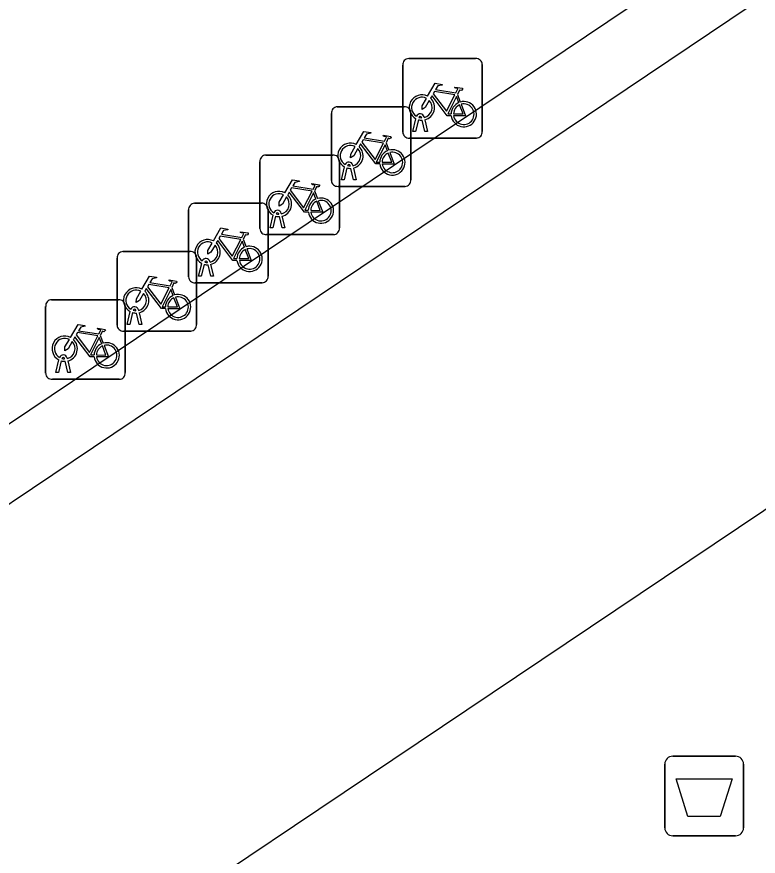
# Model space of a CAD drawing. Extents: x 161087 to 161922, y 382574 to 383873.
# Drawn here: x 161466.71 to 161476.02, y 382965.79 to 382976.34 of the extents above; entities that cross this region are included whole.
import ezdxf

# ---------------------------------------------------------------- set-up
doc = ezdxf.new("R2010")
doc.units = 0
for name, color, linetype in [('IMGEO_Afvalbak', 7, 'Continuous'), ('IMGEO_Fietsenrek', 7, 'Continuous'), ('IMGEO_Lijnafwatering', 7, 'Continuous'), ('IMGEO_Voetgangersgebied_open', 7, 'Continuous')]:
    doc.layers.add(name, color=color, linetype=linetype)

msp = doc.modelspace()

# ---------------------------------------------------------------- linework, layer by layer
at = {"layer": 'IMGEO_Afvalbak'}
for p, q in [((161474.95, 382967.046), (161475.74, 382967.046)), ((161475.74, 382967.046), (161474.95, 382967.046)), ((161474.85, 382966.146), (161474.85, 382966.946)), ((161474.85, 382966.946), (161474.85, 382966.146)), ((161475.84, 382966.946), (161475.84, 382966.146)), ((161475.84, 382966.146), (161475.84, 382966.946)), ((161475.74, 382966.046), (161474.95, 382966.046)), ((161474.95, 382966.046), (161475.74, 382966.046))]:
    msp.add_line(p, q, dxfattribs=at)
msp.add_lwpolyline([(161474.993, 382966.76), (161475.697, 382966.76), (161475.548, 382966.29), (161475.142, 382966.29), (161474.993, 382966.76)], dxfattribs=at)
for centre, start, end in [((161474.95, 382966.946), 90, 180), ((161474.95, 382966.946), 90, 180), ((161475.74, 382966.946), 0, 90), ((161475.74, 382966.946), 360, 90), ((161474.95, 382966.146), 180, 270), ((161474.95, 382966.146), 180, 270), ((161475.74, 382966.146), 270, 0), ((161475.74, 382966.146), 270, 0)]:
    msp.add_arc(centre, 0.1, start, end, dxfattribs=at)
at = {"layer": 'IMGEO_Fietsenrek'}
for p, q in [((161471.633, 382975.812), (161472.474, 382975.812)), ((161472.474, 382975.812), (161471.633, 382975.812)), ((161471.558, 382974.887), (161471.558, 382975.728)), ((161471.558, 382975.728), (161471.558, 382974.887)), ((161472.558, 382975.737), (161472.558, 382974.896)), ((161472.558, 382974.896), (161472.558, 382975.737)), ((161472.245, 382975.361), (161472.281, 382975.266)), ((161470.736, 382975.206), (161471.577, 382975.206)), ((161471.577, 382975.206), (161470.736, 382975.206)), ((161470.661, 382974.281), (161470.661, 382975.122)), ((161470.661, 382975.122), (161470.661, 382974.281)), ((161471.661, 382975.131), (161471.661, 382974.29)), ((161471.661, 382974.29), (161471.661, 382975.131)), ((161471.827, 382975.079), (161471.828, 382975.072)), ((161471.685, 382974.896), (161471.724, 382975.056)), ((161471.754, 382975.044), (161471.719, 382974.896)), ((161471.796, 382975.068), (161471.795, 382975.072)), ((161471.837, 382974.896), (161471.803, 382975.038)), ((161471.835, 382975.042), (161471.87, 382974.896)), ((161471.719, 382974.896), (161471.685, 382974.896)), ((161471.87, 382974.896), (161471.837, 382974.896)), ((161472.483, 382974.812), (161471.642, 382974.812)), ((161471.642, 382974.812), (161472.483, 382974.812)), ((161471.348, 382974.755), (161471.384, 382974.66)), ((161469.838, 382974.6), (161470.679, 382974.6)), ((161470.679, 382974.6), (161469.838, 382974.6)), ((161469.763, 382973.675), (161469.763, 382974.516)), ((161469.763, 382974.516), (161469.763, 382973.675)), ((161470.763, 382974.525), (161470.763, 382973.684)), ((161470.763, 382973.684), (161470.763, 382974.525)), ((161470.788, 382974.29), (161470.827, 382974.45)), ((161470.899, 382974.462), (161470.898, 382974.466)), ((161470.93, 382974.473), (161470.931, 382974.466)), ((161470.857, 382974.438), (161470.822, 382974.29)), ((161470.94, 382974.29), (161470.906, 382974.432)), ((161470.938, 382974.436), (161470.973, 382974.29)), ((161470.822, 382974.29), (161470.788, 382974.29)), ((161470.973, 382974.29), (161470.94, 382974.29)), ((161470.45, 382974.149), (161470.486, 382974.054)), ((161471.586, 382974.206), (161470.745, 382974.206)), ((161470.745, 382974.206), (161471.586, 382974.206)), ((161468.941, 382973.994), (161469.782, 382973.994)), ((161469.782, 382973.994), (161468.941, 382973.994)), ((161469.866, 382973.919), (161469.866, 382973.078)), ((161469.866, 382973.078), (161469.866, 382973.919)), ((161468.866, 382973.069), (161468.866, 382973.91)), ((161468.866, 382973.91), (161468.866, 382973.069)), ((161469.89, 382973.684), (161469.929, 382973.844)), ((161469.959, 382973.832), (161469.924, 382973.684)), ((161470.001, 382973.856), (161470, 382973.86)), ((161470.042, 382973.684), (161470.008, 382973.826)), ((161470.032, 382973.867), (161470.033, 382973.86)), ((161470.04, 382973.83), (161470.075, 382973.684)), ((161470.688, 382973.6), (161469.847, 382973.6)), ((161469.847, 382973.6), (161470.688, 382973.6)), ((161469.924, 382973.684), (161469.89, 382973.684)), ((161470.075, 382973.684), (161470.042, 382973.684)), ((161469.553, 382973.543), (161469.589, 382973.448)), ((161468.043, 382973.388), (161468.884, 382973.388)), ((161468.884, 382973.388), (161468.043, 382973.388)), ((161467.968, 382972.463), (161467.968, 382973.304)), ((161467.968, 382973.304), (161467.968, 382972.463)), ((161468.968, 382973.313), (161468.968, 382972.472)), ((161468.968, 382972.472), (161468.968, 382973.313)), ((161468.993, 382973.078), (161469.032, 382973.238)), ((161469.062, 382973.226), (161469.027, 382973.078)), ((161469.104, 382973.25), (161469.103, 382973.254)), ((161469.145, 382973.078), (161469.111, 382973.22)), ((161469.135, 382973.261), (161469.136, 382973.254)), ((161469.143, 382973.224), (161469.178, 382973.078)), ((161469.027, 382973.078), (161468.993, 382973.078)), ((161469.178, 382973.078), (161469.145, 382973.078)), ((161469.791, 382972.994), (161468.95, 382972.994)), ((161468.95, 382972.994), (161469.791, 382972.994)), ((161468.655, 382972.937), (161468.691, 382972.842)), ((161467.146, 382972.782), (161467.987, 382972.782)), ((161467.987, 382972.782), (161467.146, 382972.782)), ((161467.071, 382971.857), (161467.071, 382972.698)), ((161467.071, 382972.698), (161467.071, 382971.857)), ((161468.071, 382972.707), (161468.071, 382971.866)), ((161468.071, 382971.866), (161468.071, 382972.707)), ((161468.206, 382972.644), (161468.205, 382972.648)), ((161468.237, 382972.655), (161468.238, 382972.648)), ((161468.095, 382972.472), (161468.134, 382972.632)), ((161468.164, 382972.62), (161468.129, 382972.472)), ((161468.247, 382972.472), (161468.213, 382972.614)), ((161468.245, 382972.618), (161468.28, 382972.472)), ((161468.129, 382972.472), (161468.095, 382972.472)), ((161468.28, 382972.472), (161468.247, 382972.472)), ((161467.758, 382972.331), (161467.794, 382972.236)), ((161468.893, 382972.388), (161468.052, 382972.388)), ((161468.052, 382972.388), (161468.893, 382972.388)), ((161467.198, 382971.866), (161467.237, 382972.026)), ((161467.309, 382972.038), (161467.308, 382972.042)), ((161467.34, 382972.049), (161467.341, 382972.042)), ((161467.267, 382972.014), (161467.232, 382971.866)), ((161467.35, 382971.866), (161467.316, 382972.008)), ((161467.348, 382972.012), (161467.383, 382971.866)), ((161467.232, 382971.866), (161467.198, 382971.866)), ((161467.383, 382971.866), (161467.35, 382971.866)), ((161467.996, 382971.782), (161467.155, 382971.782)), ((161467.155, 382971.782), (161467.996, 382971.782))]:
    msp.add_line(p, q, dxfattribs=at)
for points in [[(161471.871, 382975.338), (161471.966, 382975.502), (161472.052, 382975.488), (161472.054, 382975.479), (161471.998, 382975.468), (161471.971, 382975.423), (161472.227, 382975.382)], [(161472.214, 382975.357), (161471.957, 382975.398), (161471.94, 382975.369), (161472.107, 382975.149), (161472.214, 382975.357)], [(161472.227, 382975.382), (161472.252, 382975.431), (161472.246, 382975.435), (161472.223, 382975.439), (161472.211, 382975.446), (161472.21, 382975.449), (161472.212, 382975.454), (161472.307, 382975.439), (161472.309, 382975.429), (161472.299, 382975.416), (161472.287, 382975.41), (161472.273, 382975.416), (161472.245, 382975.361)], [(161471.892, 382975.286), (161471.84, 382975.196), (161471.8, 382975.171), (161471.801, 382975.218), (161471.856, 382975.312)], [(161472.167, 382975.094), (161472.117, 382975.094), (161471.926, 382975.345), (161471.907, 382975.313)], [(161472.262, 382975.259), (161472.232, 382975.336), (161472.123, 382975.118), (161472.166, 382975.118)], [(161472.196, 382975.118), (161472.316, 382975.117), (161472.272, 382975.231)], [(161472.292, 382975.238), (161472.347, 382975.093), (161472.197, 382975.093)], [(161470.974, 382974.732), (161471.069, 382974.896), (161471.155, 382974.882), (161471.157, 382974.873), (161471.101, 382974.862), (161471.074, 382974.817), (161471.33, 382974.776)], [(161471.317, 382974.751), (161471.06, 382974.792), (161471.043, 382974.763), (161471.21, 382974.543), (161471.317, 382974.751)], [(161471.33, 382974.776), (161471.355, 382974.825), (161471.349, 382974.829), (161471.326, 382974.833), (161471.314, 382974.84), (161471.313, 382974.843), (161471.315, 382974.848), (161471.41, 382974.833), (161471.412, 382974.823), (161471.402, 382974.81), (161471.39, 382974.804), (161471.376, 382974.81), (161471.348, 382974.755)], [(161470.995, 382974.68), (161470.943, 382974.59), (161470.903, 382974.565), (161470.904, 382974.612), (161470.959, 382974.706)], [(161471.27, 382974.488), (161471.22, 382974.488), (161471.029, 382974.739), (161471.01, 382974.707)], [(161471.365, 382974.653), (161471.335, 382974.73), (161471.226, 382974.512), (161471.269, 382974.512)], [(161471.299, 382974.512), (161471.419, 382974.511), (161471.375, 382974.625)], [(161471.395, 382974.632), (161471.45, 382974.487), (161471.3, 382974.487)], [(161470.076, 382974.126), (161470.171, 382974.29), (161470.257, 382974.276), (161470.259, 382974.267), (161470.203, 382974.256), (161470.176, 382974.211), (161470.432, 382974.17)], [(161470.432, 382974.17), (161470.457, 382974.219), (161470.451, 382974.223), (161470.428, 382974.227), (161470.416, 382974.234), (161470.415, 382974.237), (161470.417, 382974.242), (161470.512, 382974.227), (161470.514, 382974.217), (161470.504, 382974.204), (161470.492, 382974.198), (161470.478, 382974.204), (161470.45, 382974.149)], [(161470.372, 382973.882), (161470.322, 382973.882), (161470.131, 382974.133), (161470.112, 382974.101)], [(161470.419, 382974.145), (161470.162, 382974.186), (161470.145, 382974.157), (161470.312, 382973.937), (161470.419, 382974.145)], [(161470.467, 382974.047), (161470.437, 382974.124), (161470.328, 382973.906), (161470.371, 382973.906)], [(161470.097, 382974.074), (161470.045, 382973.984), (161470.005, 382973.959), (161470.006, 382974.006), (161470.061, 382974.1)], [(161470.401, 382973.906), (161470.521, 382973.905), (161470.477, 382974.019)], [(161470.497, 382974.026), (161470.552, 382973.881), (161470.402, 382973.881)], [(161469.179, 382973.52), (161469.274, 382973.684), (161469.36, 382973.67), (161469.362, 382973.661), (161469.306, 382973.65), (161469.279, 382973.605), (161469.535, 382973.564)], [(161469.535, 382973.564), (161469.56, 382973.613), (161469.554, 382973.617), (161469.531, 382973.621), (161469.519, 382973.628), (161469.518, 382973.631), (161469.52, 382973.636), (161469.615, 382973.621), (161469.617, 382973.611), (161469.607, 382973.598), (161469.595, 382973.592), (161469.581, 382973.598), (161469.553, 382973.543)], [(161469.2, 382973.468), (161469.148, 382973.378), (161469.108, 382973.353), (161469.109, 382973.4), (161469.164, 382973.494)], [(161469.475, 382973.276), (161469.425, 382973.276), (161469.234, 382973.527), (161469.215, 382973.495)], [(161469.522, 382973.539), (161469.265, 382973.58), (161469.248, 382973.551), (161469.415, 382973.331), (161469.522, 382973.539)], [(161469.57, 382973.441), (161469.54, 382973.518), (161469.431, 382973.3), (161469.474, 382973.3)], [(161469.504, 382973.3), (161469.624, 382973.299), (161469.58, 382973.413)], [(161469.6, 382973.42), (161469.655, 382973.275), (161469.505, 382973.275)], [(161468.281, 382972.914), (161468.376, 382973.078), (161468.462, 382973.064), (161468.464, 382973.055), (161468.408, 382973.044), (161468.381, 382972.999), (161468.637, 382972.958)], [(161468.624, 382972.933), (161468.367, 382972.974), (161468.35, 382972.945), (161468.517, 382972.725), (161468.624, 382972.933)], [(161468.637, 382972.958), (161468.662, 382973.007), (161468.656, 382973.011), (161468.633, 382973.015), (161468.621, 382973.022), (161468.62, 382973.025), (161468.622, 382973.03), (161468.717, 382973.015), (161468.719, 382973.005), (161468.709, 382972.992), (161468.697, 382972.986), (161468.683, 382972.992), (161468.655, 382972.937)], [(161468.302, 382972.862), (161468.25, 382972.772), (161468.21, 382972.747), (161468.211, 382972.794), (161468.266, 382972.888)], [(161468.577, 382972.67), (161468.527, 382972.67), (161468.336, 382972.921), (161468.317, 382972.889)], [(161468.672, 382972.835), (161468.642, 382972.912), (161468.533, 382972.694), (161468.576, 382972.694)], [(161468.606, 382972.694), (161468.726, 382972.693), (161468.682, 382972.807)], [(161468.702, 382972.814), (161468.757, 382972.669), (161468.607, 382972.669)], [(161467.384, 382972.308), (161467.479, 382972.472), (161467.565, 382972.458), (161467.567, 382972.449), (161467.511, 382972.438), (161467.484, 382972.393), (161467.74, 382972.352)], [(161467.727, 382972.327), (161467.47, 382972.368), (161467.453, 382972.339), (161467.62, 382972.119), (161467.727, 382972.327)], [(161467.74, 382972.352), (161467.765, 382972.401), (161467.759, 382972.405), (161467.736, 382972.409), (161467.724, 382972.416), (161467.723, 382972.419), (161467.725, 382972.424), (161467.82, 382972.409), (161467.822, 382972.399), (161467.812, 382972.386), (161467.8, 382972.38), (161467.786, 382972.386), (161467.758, 382972.331)], [(161467.405, 382972.256), (161467.353, 382972.166), (161467.313, 382972.141), (161467.314, 382972.188), (161467.369, 382972.282)], [(161467.68, 382972.064), (161467.63, 382972.064), (161467.439, 382972.315), (161467.42, 382972.283)], [(161467.775, 382972.229), (161467.745, 382972.306), (161467.636, 382972.088), (161467.679, 382972.088)], [(161467.709, 382972.088), (161467.829, 382972.087), (161467.785, 382972.201)], [(161467.805, 382972.208), (161467.86, 382972.063), (161467.71, 382972.063)]]:
    msp.add_lwpolyline(points, dxfattribs=at)
for centre, radius, start, end in [((161471.636, 382975.734), 0.0779, 92.4484, 184.2845), ((161471.636, 382975.734), 0.0779, 92.4484, 184.2845), ((161472.48, 382975.734), 0.0779, 2.4484, 94.2845), ((161472.48, 382975.734), 0.0779, 2.4484, 94.2845), ((161471.798, 382975.197), 0.159, 62.6766, 242.1369), ((161471.798, 382975.197), 0.129, 63.3192, 238.903), ((161471.798, 382975.197), 0.129, 283.6043, 43.4302), ((161471.798, 382975.197), 0.159, 283.5766, 46.6042), ((161470.739, 382975.128), 0.0779, 92.4484, 184.2845), ((161470.739, 382975.128), 0.0779, 92.4484, 184.2845), ((161471.583, 382975.128), 0.0779, 2.4484, 94.2845), ((161471.583, 382975.128), 0.0779, 2.4484, 94.2845), ((161472.325, 382975.113), 0.159, 113.3408, 178.3217), ((161472.325, 382975.113), 0.159, 187.0065, 105.7708), ((161472.325, 382975.113), 0.129, 113.923, 177.9556), ((161472.325, 382975.113), 0.129, 188.6715, 104.5883), ((161471.778, 382975.068), 0.0499, 12.8025, 158.6934), ((161471.778, 382975.068), 0.0174, 12.8025, 163.4502), ((161471.798, 382975.197), 0.129, 253.415, 269.0204), ((161471.798, 382975.197), 0.159, 253.9967, 271.7867), ((161471.636, 382974.89), 0.0779, 182.4484, 274.2845), ((161471.636, 382974.89), 0.0779, 182.4484, 274.2845), ((161472.48, 382974.89), 0.0779, 272.4484, 4.2845), ((161472.48, 382974.89), 0.0779, 272.4484, 4.2845), ((161470.901, 382974.591), 0.159, 62.6766, 242.1369), ((161470.901, 382974.591), 0.129, 63.3192, 238.903), ((161470.901, 382974.591), 0.129, 283.6043, 43.4302), ((161470.901, 382974.591), 0.159, 283.5766, 46.6042), ((161471.428, 382974.507), 0.159, 113.3408, 178.3217), ((161471.428, 382974.507), 0.159, 187.0065, 105.7708), ((161469.841, 382974.522), 0.0779, 92.4484, 184.2845), ((161469.841, 382974.522), 0.0779, 92.4484, 184.2845), ((161470.685, 382974.522), 0.0779, 2.4484, 94.2845), ((161470.685, 382974.522), 0.0779, 2.4484, 94.2845), ((161471.428, 382974.507), 0.129, 113.923, 177.9556), ((161471.428, 382974.507), 0.129, 188.6715, 104.5883), ((161470.881, 382974.462), 0.0499, 12.8025, 158.6934), ((161470.881, 382974.462), 0.0174, 12.8025, 163.4502), ((161470.901, 382974.591), 0.129, 253.415, 269.0204), ((161470.901, 382974.591), 0.159, 253.9967, 271.7867), ((161470.739, 382974.284), 0.0779, 182.4484, 274.2845), ((161470.739, 382974.284), 0.0779, 182.4484, 274.2845), ((161471.583, 382974.284), 0.0779, 272.4484, 4.2845), ((161471.583, 382974.284), 0.0779, 272.4484, 4.2845), ((161470.003, 382973.985), 0.159, 62.6766, 242.1369), ((161470.003, 382973.985), 0.129, 63.3192, 238.903), ((161470.003, 382973.985), 0.129, 283.6043, 43.4302), ((161470.003, 382973.985), 0.159, 283.5766, 46.6042), ((161470.53, 382973.901), 0.159, 113.3408, 178.3217), ((161470.53, 382973.901), 0.159, 187.0065, 105.7708), ((161470.53, 382973.901), 0.129, 113.923, 177.9556), ((161470.53, 382973.901), 0.129, 188.6715, 104.5883), ((161468.944, 382973.916), 0.0779, 92.4484, 184.2845), ((161468.944, 382973.916), 0.0779, 92.4484, 184.2845), ((161469.788, 382973.916), 0.0779, 2.4484, 94.2845), ((161469.788, 382973.916), 0.0779, 2.4484, 94.2845), ((161469.983, 382973.856), 0.0499, 12.8025, 158.6934), ((161470.003, 382973.985), 0.159, 253.9967, 271.7867), ((161469.983, 382973.856), 0.0174, 12.8025, 163.4502), ((161470.003, 382973.985), 0.129, 253.415, 269.0204), ((161469.841, 382973.678), 0.0779, 182.4484, 274.2845), ((161469.841, 382973.678), 0.0779, 182.4484, 274.2845), ((161470.685, 382973.678), 0.0779, 272.4484, 4.2845), ((161470.685, 382973.678), 0.0779, 272.4484, 4.2845), ((161469.106, 382973.379), 0.159, 62.6766, 242.1369), ((161469.106, 382973.379), 0.129, 63.3192, 238.903), ((161469.106, 382973.379), 0.159, 283.5766, 46.6042), ((161468.046, 382973.31), 0.0779, 92.4484, 184.2845), ((161468.046, 382973.31), 0.0779, 92.4484, 184.2845), ((161468.89, 382973.31), 0.0779, 2.4484, 94.2845), ((161468.89, 382973.31), 0.0779, 2.4484, 94.2845), ((161469.106, 382973.379), 0.129, 283.6043, 43.4302), ((161469.633, 382973.295), 0.159, 113.3408, 178.3217), ((161469.633, 382973.295), 0.159, 187.0065, 105.7708), ((161469.633, 382973.295), 0.129, 113.923, 177.9556), ((161469.633, 382973.295), 0.129, 188.6715, 104.5883), ((161469.086, 382973.25), 0.0499, 12.8025, 158.6934), ((161469.106, 382973.379), 0.159, 253.9967, 271.7867), ((161469.086, 382973.25), 0.0174, 12.8025, 163.4502), ((161469.106, 382973.379), 0.129, 253.415, 269.0204), ((161469.788, 382973.072), 0.0779, 272.4484, 4.2845), ((161469.788, 382973.072), 0.0779, 272.4484, 4.2845), ((161468.944, 382973.072), 0.0779, 182.4484, 274.2845), ((161468.944, 382973.072), 0.0779, 182.4484, 274.2845), ((161468.208, 382972.773), 0.159, 62.6766, 242.1369), ((161468.208, 382972.773), 0.129, 63.3192, 238.903), ((161468.208, 382972.773), 0.129, 283.6043, 43.4302), ((161468.208, 382972.773), 0.159, 283.5766, 46.6042), ((161467.149, 382972.704), 0.0779, 92.4484, 184.2845), ((161467.149, 382972.704), 0.0779, 92.4484, 184.2845), ((161467.993, 382972.704), 0.0779, 2.4484, 94.2845), ((161467.993, 382972.704), 0.0779, 2.4484, 94.2845), ((161468.735, 382972.689), 0.159, 113.3408, 178.3217), ((161468.735, 382972.689), 0.159, 187.0065, 105.7708), ((161468.735, 382972.689), 0.129, 113.923, 177.9556), ((161468.735, 382972.689), 0.129, 188.6715, 104.5883), ((161468.188, 382972.644), 0.0499, 12.8025, 158.6934), ((161468.188, 382972.644), 0.0174, 12.8025, 163.4502), ((161468.208, 382972.773), 0.129, 253.415, 269.0204), ((161468.208, 382972.773), 0.159, 253.9967, 271.7867), ((161468.046, 382972.466), 0.0779, 182.4484, 274.2845), ((161468.046, 382972.466), 0.0779, 182.4484, 274.2845), ((161468.89, 382972.466), 0.0779, 272.4484, 4.2845), ((161468.89, 382972.466), 0.0779, 272.4484, 4.2845), ((161467.311, 382972.167), 0.159, 62.6766, 242.1369), ((161467.311, 382972.167), 0.129, 63.3192, 238.903), ((161467.311, 382972.167), 0.129, 283.6043, 43.4302), ((161467.311, 382972.167), 0.159, 283.5766, 46.6042), ((161467.838, 382972.083), 0.159, 113.3408, 178.3217), ((161467.838, 382972.083), 0.159, 187.0065, 105.7708), ((161467.838, 382972.083), 0.129, 113.923, 177.9556), ((161467.838, 382972.083), 0.129, 188.6715, 104.5883), ((161467.291, 382972.038), 0.0499, 12.8025, 158.6934), ((161467.291, 382972.038), 0.0174, 12.8025, 163.4502), ((161467.311, 382972.167), 0.129, 253.415, 269.0204), ((161467.311, 382972.167), 0.159, 253.9967, 271.7867), ((161467.149, 382971.86), 0.0779, 182.4484, 274.2845), ((161467.149, 382971.86), 0.0779, 182.4484, 274.2845), ((161467.993, 382971.86), 0.0779, 272.4484, 4.2845), ((161467.993, 382971.86), 0.0779, 272.4484, 4.2845)]:
    msp.add_arc(centre, radius, start, end, dxfattribs=at)
at = {"layer": 'IMGEO_Lijnafwatering'}
for points in [[(161485.16, 382976.067), (161485.086, 382976.163), (161470.197, 382966.17)], [(161470.197, 382966.17), (161454.419, 382955.58)]]:
    msp.add_lwpolyline(points, dxfattribs=at)
at = {"layer": 'IMGEO_Voetgangersgebied_open'}
for points in [[(161487.535, 382984.276), (161488.326, 382984.808), (161487.855, 382985.495), (161418.173, 382938.68)], [(161487.535, 382984.276), (161418.673, 382937.998)]]:
    msp.add_lwpolyline(points, dxfattribs=at)

doc.saveas('drawing.dxf')
